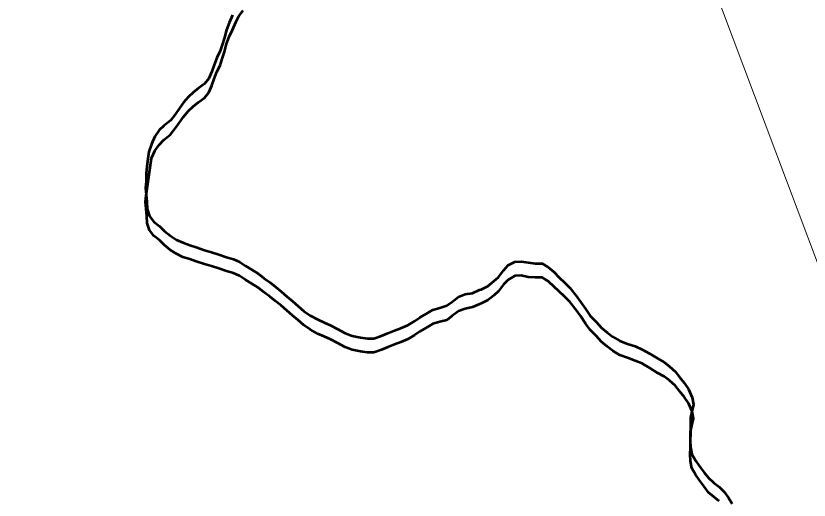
# Model space of a CAD drawing. Extents: x 553962 to 842807, y 8883888 to 9032388.
# Drawn here: x 815201.5 to 815348.5, y 9017697 to 9017786.7 of the extents above; entities that cross this region are included whole.
import ezdxf

# ---------------------------------------------------------------- set-up
doc = ezdxf.new("R2010")
doc.units = 0
doc.header["$LTSCALE"] = 200
doc.layers.add('1', color=7, linetype='Continuous', lineweight=13)

msp = doc.modelspace()

# ---------------------------------------------------------------- linework, layer by layer
at = {"layer": '1', "lineweight": 53}
msp.add_line((815225.6, 9017753.4), (815226.6, 9017760.3), dxfattribs=at)
msp.add_line((815225.6, 9017753.4), (815226.6, 9017760.3), dxfattribs=at)
at = {"layer": '1'}
msp.add_lwpolyline([(814742.5, 9018031.2), (815086.6, 9018118.9), (815141.4, 9018118.9), (815173, 9018113.9), (815194.5, 9018095.6), (815210.8, 9018077.6), (815228.1, 9018046.1), (815264, 9017962.8), (815299, 9017876.5), (815360.1, 9017714.2), (815404.8, 9017577.9), (815415.5, 9017540.1), (815416.9, 9017519.9), (815405.3, 9017490), (815388.7, 9017456.8), (815383.7, 9017430.2), (815381.9, 9017410.6), (815385.7, 9017380.1), (815395.1, 9017301.8), (815398.5, 9017253.9), (815421.2, 9017043.3), (815428.8, 9017012.6)], dxfattribs=at)
at = {"layer": '1', "lineweight": 53}
for points in [[(815226.6, 9017760.3), (815227.2, 9017761.7), (815228, 9017762.8), (815228.9, 9017763.7), (815230.1, 9017764.7), (815231, 9017765.8), (815231.8, 9017766.9), (815232.5, 9017768), (815233.4, 9017769), (815234.3, 9017769.9), (815235.3, 9017770.7), (815236.4, 9017771.5), (815237.2, 9017772.5), (815237.8, 9017773.8), (815238.2, 9017775), (815238.7, 9017776.3), (815239.3, 9017777.5), (815239.7, 9017778.7), (815240.1, 9017780), (815240.5, 9017781.5), (815241, 9017782.8), (815241.6, 9017784.1), (815242.2, 9017785.5), (815242.8, 9017786.6), (815243.6, 9017787.7)], [(815226.6, 9017760.3), (815227.2, 9017761.7), (815228, 9017762.8), (815228.9, 9017763.7), (815230.1, 9017764.7), (815231, 9017765.8), (815231.8, 9017766.9), (815232.5, 9017768), (815233.4, 9017769), (815234.3, 9017769.9), (815235.3, 9017770.7), (815236.4, 9017771.5), (815237.2, 9017772.5), (815237.8, 9017773.8), (815238.2, 9017775), (815238.7, 9017776.3), (815239.3, 9017777.5), (815239.7, 9017778.7), (815240.1, 9017780), (815240.5, 9017781.5), (815241, 9017782.8), (815241.6, 9017784.1), (815242.2, 9017785.5), (815242.8, 9017786.6), (815243.6, 9017787.7)], [(815241.6, 9017786.8), (815241, 9017785.4), (815240.5, 9017784.1), (815240.1, 9017782.7), (815239.7, 9017781.3), (815239.3, 9017780.2), (815238.7, 9017778.9), (815238.2, 9017777.6), (815237.8, 9017776.4), (815237.2, 9017775.1), (815236.4, 9017774.1), (815235.3, 9017773.3), (815234.3, 9017772.5), (815233.4, 9017771.6), (815232.5, 9017770.6), (815231.8, 9017769.6), (815231, 9017768.4), (815230.1, 9017767.3), (815228.9, 9017766.3), (815228, 9017765.5), (815227.2, 9017764.3), (815226.6, 9017762.9)], [(815241.6, 9017786.8), (815241, 9017785.4), (815240.5, 9017784.1), (815240.1, 9017782.7), (815239.7, 9017781.3), (815239.3, 9017780.2), (815238.7, 9017778.9), (815238.2, 9017777.6), (815237.8, 9017776.4), (815237.2, 9017775.1), (815236.4, 9017774.1), (815235.3, 9017773.3), (815234.3, 9017772.5), (815233.4, 9017771.6), (815232.5, 9017770.6), (815231.8, 9017769.6), (815231, 9017768.4), (815230.1, 9017767.3), (815228.9, 9017766.3), (815228, 9017765.5), (815227.2, 9017764.3), (815226.6, 9017762.9)], [(815241.6, 9017786.8), (815241, 9017785.4), (815240.5, 9017784.1), (815240.1, 9017782.7), (815239.7, 9017781.3), (815239.3, 9017780.2), (815238.7, 9017778.9), (815238.2, 9017777.6), (815237.8, 9017776.4), (815237.2, 9017775.1), (815236.4, 9017774.1), (815235.3, 9017773.3), (815234.3, 9017772.5), (815233.4, 9017771.6), (815232.5, 9017770.6), (815231.8, 9017769.6), (815231, 9017768.4), (815230.1, 9017767.3), (815228.9, 9017766.3), (815228, 9017765.5), (815227.2, 9017764.3), (815226.6, 9017762.9)], [(815241.6, 9017786.8), (815241, 9017785.4), (815240.5, 9017784.1), (815240.1, 9017782.7), (815239.7, 9017781.3), (815239.3, 9017780.2), (815238.7, 9017778.9), (815238.2, 9017777.6), (815237.8, 9017776.4), (815237.2, 9017775.1), (815236.4, 9017774.1), (815235.3, 9017773.3), (815234.3, 9017772.5), (815233.4, 9017771.6), (815232.5, 9017770.6), (815231.8, 9017769.6), (815231, 9017768.4), (815230.1, 9017767.3), (815228.9, 9017766.3), (815228, 9017765.5), (815227.2, 9017764.3), (815226.6, 9017762.9)], [(815226.6, 9017762.9), (815226.1, 9017761.5), (815225.9, 9017760.2), (815225.7, 9017758.8), (815225.6, 9017757.5), (815225.6, 9017756.2), (815225.6, 9017756)], [(815226.6, 9017762.9), (815226.1, 9017761.5), (815225.9, 9017760.2), (815225.7, 9017758.8), (815225.6, 9017757.5), (815225.6, 9017756.2), (815225.6, 9017756)], [(815226.6, 9017762.9), (815226.1, 9017761.5), (815225.9, 9017760.2), (815225.7, 9017758.8), (815225.6, 9017757.5), (815225.6, 9017756.2), (815225.6, 9017756)], [(815226.6, 9017762.9), (815226.1, 9017761.5), (815225.9, 9017760.2), (815225.7, 9017758.8), (815225.6, 9017757.5), (815225.6, 9017756.2), (815225.6, 9017756)], [(815225.6, 9017756), (815225.5, 9017754.8), (815225.6, 9017753.5), (815225.7, 9017752.2), (815225.8, 9017750.9), (815226.2, 9017749.6), (815227, 9017748.5), (815228.1, 9017747.7), (815229, 9017746.8), (815230.1, 9017745.9), (815231.2, 9017745.2), (815232.4, 9017744.7), (815233.7, 9017744.2), (815234.9, 9017743.8), (815236.4, 9017743.3), (815237.7, 9017742.9), (815239.1, 9017742.5), (815240.5, 9017742), (815241.8, 9017741.6), (815242.9, 9017741.1), (815244, 9017740.4), (815245.1, 9017739.7), (815246.4, 9017738.9), (815247.4, 9017738.1), (815248.6, 9017737.3), (815249.6, 9017736.5), (815250.6, 9017735.6), (815251.7, 9017734.7), (815252.7, 9017733.8), (815253.8, 9017732.9), (815254.8, 9017732), (815256, 9017731.2), (815257.4, 9017730.4), (815258.6, 9017729.9), (815259.8, 9017729.3), (815261, 9017728.7), (815262.5, 9017727.9), (815263.8, 9017727.4), (815265.3, 9017727.1), (815266.6, 9017726.9), (815267.8, 9017726.9), (815269.2, 9017727.4), (815270.4, 9017727.9), (815271.6, 9017728.4), (815272.8, 9017728.8), (815274.1, 9017729.4), (815275.3, 9017730.1), (815276.3, 9017730.8), (815277.5, 9017731.5), (815278.7, 9017732.2), (815280, 9017732.6), (815281.3, 9017733), (815282.3, 9017733.7), (815283.5, 9017734.6), (815284.7, 9017735.1), (815286.1, 9017735.3), (815287.4, 9017735.9), (815287.7, 9017736), (815288.9, 9017736.6), (815290, 9017737.5), (815290.9, 9017738.3), (815291.8, 9017739.5), (815292.7, 9017740.5), (815293.9, 9017741.1), (815295.1, 9017741.2)], [(815225.6, 9017756), (815225.5, 9017754.8), (815225.6, 9017753.5), (815225.7, 9017752.2), (815225.8, 9017750.9), (815226.2, 9017749.6), (815227, 9017748.5), (815228.1, 9017747.7), (815229, 9017746.8), (815230.1, 9017745.9), (815231.2, 9017745.2), (815232.4, 9017744.7), (815233.7, 9017744.2), (815234.9, 9017743.8), (815236.4, 9017743.3), (815237.7, 9017742.9), (815239.1, 9017742.5), (815240.5, 9017742), (815241.8, 9017741.6), (815242.9, 9017741.1), (815244, 9017740.4), (815245.1, 9017739.7), (815246.4, 9017738.9), (815247.4, 9017738.1), (815248.6, 9017737.3), (815249.6, 9017736.5), (815250.6, 9017735.6), (815251.7, 9017734.7), (815252.7, 9017733.8), (815253.8, 9017732.9), (815254.8, 9017732), (815256, 9017731.2), (815257.4, 9017730.4), (815258.6, 9017729.9), (815259.8, 9017729.3), (815261, 9017728.7), (815262.5, 9017727.9), (815263.8, 9017727.4), (815265.3, 9017727.1), (815266.6, 9017726.9), (815267.8, 9017726.9), (815269.2, 9017727.4), (815270.4, 9017727.9), (815271.6, 9017728.4), (815272.8, 9017728.8), (815274.1, 9017729.4), (815275.3, 9017730.1), (815276.3, 9017730.8), (815277.5, 9017731.5), (815278.7, 9017732.2), (815280, 9017732.6), (815281.3, 9017733), (815282.3, 9017733.7), (815283.5, 9017734.6), (815284.7, 9017735.1), (815286.1, 9017735.3), (815287.4, 9017735.9), (815287.7, 9017736), (815288.9, 9017736.6), (815290, 9017737.5), (815290.9, 9017738.3), (815291.8, 9017739.5), (815292.7, 9017740.5), (815293.9, 9017741.1), (815295.1, 9017741.2)], [(815225.6, 9017756), (815225.5, 9017754.8), (815225.6, 9017753.5), (815225.7, 9017752.2), (815225.8, 9017750.9), (815226.2, 9017749.6), (815227, 9017748.5), (815228.1, 9017747.7), (815229, 9017746.8), (815230.1, 9017745.9), (815231.2, 9017745.2), (815232.4, 9017744.7), (815233.7, 9017744.2), (815234.9, 9017743.8), (815236.4, 9017743.3), (815237.7, 9017742.9), (815239.1, 9017742.5), (815240.5, 9017742), (815241.8, 9017741.6), (815242.9, 9017741.1), (815244, 9017740.4), (815245.1, 9017739.7), (815246.4, 9017738.9), (815247.4, 9017738.1), (815248.6, 9017737.3), (815249.6, 9017736.5), (815250.6, 9017735.6), (815251.7, 9017734.7), (815252.7, 9017733.8), (815253.8, 9017732.9), (815254.8, 9017732), (815256, 9017731.2), (815257.4, 9017730.4), (815258.6, 9017729.9), (815259.8, 9017729.3), (815261, 9017728.7), (815262.5, 9017727.9), (815263.8, 9017727.4), (815265.3, 9017727.1), (815266.6, 9017726.9), (815267.8, 9017726.9), (815269.2, 9017727.4), (815270.4, 9017727.9), (815271.6, 9017728.4), (815272.8, 9017728.8), (815274.1, 9017729.4), (815275.3, 9017730.1), (815276.3, 9017730.8), (815277.5, 9017731.5), (815278.7, 9017732.2), (815280, 9017732.6), (815281.3, 9017733), (815282.3, 9017733.7), (815283.5, 9017734.6), (815284.7, 9017735.1), (815286.1, 9017735.3), (815287.4, 9017735.9), (815287.7, 9017736), (815288.9, 9017736.6), (815290, 9017737.5), (815290.9, 9017738.3), (815291.8, 9017739.5), (815292.7, 9017740.5), (815293.9, 9017741.1), (815295.1, 9017741.2)], [(815225.6, 9017756), (815225.5, 9017754.8), (815225.6, 9017753.5), (815225.7, 9017752.2), (815225.8, 9017750.9), (815226.2, 9017749.6), (815227, 9017748.5), (815228.1, 9017747.7), (815229, 9017746.8), (815230.1, 9017745.9), (815231.2, 9017745.2), (815232.4, 9017744.7), (815233.7, 9017744.2), (815234.9, 9017743.8), (815236.4, 9017743.3), (815237.7, 9017742.9), (815239.1, 9017742.5), (815240.5, 9017742), (815241.8, 9017741.6), (815242.9, 9017741.1), (815244, 9017740.4), (815245.1, 9017739.7), (815246.4, 9017738.9), (815247.4, 9017738.1), (815248.6, 9017737.3), (815249.6, 9017736.5), (815250.6, 9017735.6), (815251.7, 9017734.7), (815252.7, 9017733.8), (815253.8, 9017732.9), (815254.8, 9017732), (815256, 9017731.2), (815257.4, 9017730.4), (815258.6, 9017729.9), (815259.8, 9017729.3), (815261, 9017728.7), (815262.5, 9017727.9), (815263.8, 9017727.4), (815265.3, 9017727.1), (815266.6, 9017726.9), (815267.8, 9017726.9), (815269.2, 9017727.4), (815270.4, 9017727.9), (815271.6, 9017728.4), (815272.8, 9017728.8), (815274.1, 9017729.4), (815275.3, 9017730.1), (815276.3, 9017730.8), (815277.5, 9017731.5), (815278.7, 9017732.2), (815280, 9017732.6), (815281.3, 9017733), (815282.3, 9017733.7), (815283.5, 9017734.6), (815284.7, 9017735.1), (815286.1, 9017735.3), (815287.4, 9017735.9), (815287.7, 9017736), (815288.9, 9017736.6), (815290, 9017737.5), (815290.9, 9017738.3), (815291.8, 9017739.5), (815292.7, 9017740.5), (815293.9, 9017741.1), (815295.1, 9017741.2)], [(815295.1, 9017738.6), (815293.9, 9017738.5), (815292.7, 9017737.8), (815291.8, 9017736.9), (815290.9, 9017735.7), (815290, 9017734.9), (815288.9, 9017734), (815287.7, 9017733.4), (815287.4, 9017733.3), (815286.1, 9017732.7), (815284.7, 9017732.4), (815283.5, 9017732), (815282.3, 9017731.1), (815281.3, 9017730.3), (815280, 9017730), (815278.7, 9017729.6), (815277.5, 9017728.9), (815276.3, 9017728.2), (815275.3, 9017727.5), (815274.1, 9017726.8), (815272.8, 9017726.2), (815271.6, 9017725.8), (815270.4, 9017725.3), (815269.2, 9017724.8), (815267.8, 9017724.3), (815266.6, 9017724.3), (815265.3, 9017724.5), (815263.8, 9017724.8), (815262.5, 9017725.3), (815261, 9017726.1), (815259.8, 9017726.7), (815258.6, 9017727.3), (815257.4, 9017727.8), (815256, 9017728.6), (815254.8, 9017729.4), (815253.8, 9017730.3), (815252.7, 9017731.2), (815251.7, 9017732.1), (815250.6, 9017733), (815249.6, 9017733.8), (815248.6, 9017734.6), (815247.4, 9017735.5), (815246.4, 9017736.3), (815245.1, 9017737.1), (815244, 9017737.8), (815242.9, 9017738.5), (815241.8, 9017739), (815240.5, 9017739.4), (815239.1, 9017739.9), (815237.7, 9017740.3), (815236.4, 9017740.7), (815234.9, 9017741.2), (815233.7, 9017741.6), (815232.4, 9017742), (815231.2, 9017742.6), (815230.1, 9017743.3), (815229, 9017744.2), (815228.1, 9017745.1), (815227, 9017745.9), (815226.2, 9017747), (815225.8, 9017748.3), (815225.7, 9017749.6), (815225.6, 9017750.9), (815225.5, 9017752.2), (815225.6, 9017753.4)], [(815295.1, 9017738.6), (815293.9, 9017738.5), (815292.7, 9017737.8), (815291.8, 9017736.9), (815290.9, 9017735.7), (815290, 9017734.9), (815288.9, 9017734), (815287.7, 9017733.4), (815287.4, 9017733.3), (815286.1, 9017732.7), (815284.7, 9017732.4), (815283.5, 9017732), (815282.3, 9017731.1), (815281.3, 9017730.3), (815280, 9017730), (815278.7, 9017729.6), (815277.5, 9017728.9), (815276.3, 9017728.2), (815275.3, 9017727.5), (815274.1, 9017726.8), (815272.8, 9017726.2), (815271.6, 9017725.8), (815270.4, 9017725.3), (815269.2, 9017724.8), (815267.8, 9017724.3), (815266.6, 9017724.3), (815265.3, 9017724.5), (815263.8, 9017724.8), (815262.5, 9017725.3), (815261, 9017726.1), (815259.8, 9017726.7), (815258.6, 9017727.3), (815257.4, 9017727.8), (815256, 9017728.6), (815254.8, 9017729.4), (815253.8, 9017730.3), (815252.7, 9017731.2), (815251.7, 9017732.1), (815250.6, 9017733), (815249.6, 9017733.8), (815248.6, 9017734.6), (815247.4, 9017735.5), (815246.4, 9017736.3), (815245.1, 9017737.1), (815244, 9017737.8), (815242.9, 9017738.5), (815241.8, 9017739), (815240.5, 9017739.4), (815239.1, 9017739.9), (815237.7, 9017740.3), (815236.4, 9017740.7), (815234.9, 9017741.2), (815233.7, 9017741.6), (815232.4, 9017742), (815231.2, 9017742.6), (815230.1, 9017743.3), (815229, 9017744.2), (815228.1, 9017745.1), (815227, 9017745.9), (815226.2, 9017747), (815225.8, 9017748.3), (815225.7, 9017749.6), (815225.6, 9017750.9), (815225.5, 9017752.2), (815225.6, 9017753.4)], [(815295.1, 9017741.2), (815296.4, 9017741), (815297.7, 9017740.8), (815299, 9017740.8), (815300.1, 9017740.1), (815301.2, 9017739.2), (815302.1, 9017738.3), (815303.2, 9017737.2), (815304.1, 9017736.3), (815305.3, 9017734.8), (815306.1, 9017733.7), (815307, 9017732.4), (815307.9, 9017731.1), (815309, 9017730), (815310, 9017728.9), (815311, 9017728), (815312.1, 9017727.2), (815313.4, 9017726.5), (815314.8, 9017725.9), (815316.2, 9017725.5), (815317.5, 9017724.9), (815318.9, 9017724.1)], [(815295.1, 9017741.2), (815296.4, 9017741), (815297.7, 9017740.8), (815299, 9017740.8), (815300.1, 9017740.1), (815301.2, 9017739.2), (815302.1, 9017738.3), (815303.2, 9017737.2), (815304.1, 9017736.3), (815305.3, 9017734.8), (815306.1, 9017733.7), (815307, 9017732.4), (815307.9, 9017731.1), (815309, 9017730), (815310, 9017728.9), (815311, 9017728), (815312.1, 9017727.2), (815313.4, 9017726.5), (815314.8, 9017725.9), (815316.2, 9017725.5), (815317.5, 9017724.9), (815318.9, 9017724.1)], [(815295.1, 9017741.2), (815296.4, 9017741), (815297.7, 9017740.8), (815299, 9017740.8), (815300.1, 9017740.1), (815301.2, 9017739.2), (815302.1, 9017738.3), (815303.2, 9017737.2), (815304.1, 9017736.3), (815305.3, 9017734.8), (815306.1, 9017733.7), (815307, 9017732.4), (815307.9, 9017731.1), (815309, 9017730), (815310, 9017728.9), (815311, 9017728), (815312.1, 9017727.2), (815313.4, 9017726.5), (815314.8, 9017725.9), (815316.2, 9017725.5), (815317.5, 9017724.9), (815318.9, 9017724.1)], [(815295.1, 9017741.2), (815296.4, 9017741), (815297.7, 9017740.8), (815299, 9017740.8), (815300.1, 9017740.1), (815301.2, 9017739.2), (815302.1, 9017738.3), (815303.2, 9017737.2), (815304.1, 9017736.3), (815305.3, 9017734.8), (815306.1, 9017733.7), (815307, 9017732.4), (815307.9, 9017731.1), (815309, 9017730), (815310, 9017728.9), (815311, 9017728), (815312.1, 9017727.2), (815313.4, 9017726.5), (815314.8, 9017725.9), (815316.2, 9017725.5), (815317.5, 9017724.9), (815318.9, 9017724.1)], [(815318.9, 9017721.5), (815317.5, 9017722.3), (815316.2, 9017722.8), (815314.8, 9017723.3), (815313.4, 9017723.8), (815312.1, 9017724.6), (815311, 9017725.4), (815310, 9017726.3), (815309, 9017727.4), (815307.9, 9017728.5), (815307, 9017729.7), (815306.1, 9017731.1), (815305.3, 9017732.2), (815304.1, 9017733.7), (815303.2, 9017734.6), (815302.1, 9017735.7), (815301.2, 9017736.5), (815300.1, 9017737.5), (815299, 9017738.2), (815297.7, 9017738.2), (815296.4, 9017738.3), (815295.1, 9017738.6)], [(815318.9, 9017721.5), (815317.5, 9017722.3), (815316.2, 9017722.8), (815314.8, 9017723.3), (815313.4, 9017723.8), (815312.1, 9017724.6), (815311, 9017725.4), (815310, 9017726.3), (815309, 9017727.4), (815307.9, 9017728.5), (815307, 9017729.7), (815306.1, 9017731.1), (815305.3, 9017732.2), (815304.1, 9017733.7), (815303.2, 9017734.6), (815302.1, 9017735.7), (815301.2, 9017736.5), (815300.1, 9017737.5), (815299, 9017738.2), (815297.7, 9017738.2), (815296.4, 9017738.3), (815295.1, 9017738.6)], [(815318.9, 9017724.1), (815320.4, 9017723.2), (815321.6, 9017722.5), (815322.6, 9017721.7), (815323.6, 9017720.8), (815324.5, 9017719.7), (815325.3, 9017718.7), (815326.1, 9017717.5), (815326.8, 9017716), (815327, 9017714.7), (815326.7, 9017713.4), (815326.5, 9017712.2), (815326.5, 9017710.9), (815326.5, 9017709.4), (815326.4, 9017708), (815326.5, 9017706.8), (815326.7, 9017705.5), (815327.4, 9017704.3), (815328.1, 9017703.3), (815329, 9017702.1), (815329.8, 9017701.1), (815330.8, 9017700.2), (815331.8, 9017699.4), (815332.7, 9017698.5), (815333.5, 9017697.4), (815334.2, 9017696.3)], [(815318.9, 9017724.1), (815320.4, 9017723.2), (815321.6, 9017722.5), (815322.6, 9017721.7), (815323.6, 9017720.8), (815324.5, 9017719.7), (815325.3, 9017718.7), (815326.1, 9017717.5), (815326.8, 9017716), (815327, 9017714.7), (815326.7, 9017713.4), (815326.5, 9017712.2), (815326.5, 9017710.9), (815326.5, 9017709.4), (815326.4, 9017708), (815326.5, 9017706.8), (815326.7, 9017705.5), (815327.4, 9017704.3), (815328.1, 9017703.3), (815329, 9017702.1), (815329.8, 9017701.1), (815330.8, 9017700.2), (815331.8, 9017699.4), (815332.7, 9017698.5), (815333.5, 9017697.4), (815334.2, 9017696.3)], [(815318.9, 9017724.1), (815320.4, 9017723.2), (815321.6, 9017722.5), (815322.6, 9017721.7), (815323.6, 9017720.8), (815324.5, 9017719.7), (815325.3, 9017718.7), (815326.1, 9017717.5), (815326.8, 9017716), (815327, 9017714.7), (815326.7, 9017713.4), (815326.5, 9017712.2), (815326.5, 9017710.9), (815326.5, 9017709.4), (815326.4, 9017708), (815326.5, 9017706.8), (815326.7, 9017705.5), (815327.4, 9017704.3), (815328.1, 9017703.3), (815329, 9017702.1), (815329.8, 9017701.1), (815330.8, 9017700.2), (815331.8, 9017699.4), (815332.7, 9017698.5), (815333.5, 9017697.4), (815334.2, 9017696.3)], [(815318.9, 9017724.1), (815320.4, 9017723.2), (815321.6, 9017722.5), (815322.6, 9017721.7), (815323.6, 9017720.8), (815324.5, 9017719.7), (815325.3, 9017718.7), (815326.1, 9017717.5), (815326.8, 9017716), (815327, 9017714.7), (815326.7, 9017713.4), (815326.5, 9017712.2), (815326.5, 9017710.9), (815326.5, 9017709.4), (815326.4, 9017708), (815326.5, 9017706.8), (815326.7, 9017705.5), (815327.4, 9017704.3), (815328.1, 9017703.3), (815329, 9017702.1), (815329.8, 9017701.1), (815330.8, 9017700.2), (815331.8, 9017699.4), (815332.7, 9017698.5), (815333.5, 9017697.4), (815334.2, 9017696.3)], [(815331.8, 9017696.8), (815330.8, 9017697.6), (815329.8, 9017698.4), (815329, 9017699.5), (815328.1, 9017700.7), (815327.4, 9017701.7), (815326.7, 9017702.9), (815326.5, 9017704.2), (815326.4, 9017705.4), (815326.5, 9017706.8), (815326.5, 9017708.3), (815326.5, 9017709.6), (815326.7, 9017710.8), (815327, 9017712.1), (815326.8, 9017713.4), (815326.1, 9017714.9), (815325.3, 9017716.1), (815324.5, 9017717.1), (815323.6, 9017718.2), (815322.6, 9017719.1), (815321.6, 9017719.9), (815320.4, 9017720.5), (815318.9, 9017721.5)], [(815331.8, 9017696.8), (815330.8, 9017697.6), (815329.8, 9017698.4), (815329, 9017699.5), (815328.1, 9017700.7), (815327.4, 9017701.7), (815326.7, 9017702.9), (815326.5, 9017704.2), (815326.4, 9017705.4), (815326.5, 9017706.8), (815326.5, 9017708.3), (815326.5, 9017709.6), (815326.7, 9017710.8), (815327, 9017712.1), (815326.8, 9017713.4), (815326.1, 9017714.9), (815325.3, 9017716.1), (815324.5, 9017717.1), (815323.6, 9017718.2), (815322.6, 9017719.1), (815321.6, 9017719.9), (815320.4, 9017720.5), (815318.9, 9017721.5)]]:
    msp.add_lwpolyline(points, dxfattribs=at)
msp.add_spline([(815243.9, 9017970.6), (815170.6, 9017976.4), (815040.7, 9017969.3), (814956.5, 9017960.8), (814851.9, 9017924.3), (814726.8, 9017879.1), (814573.9, 9017859.3), (814405.8, 9017849.9), (814139.3, 9017810.3), (814001.3, 9017749.8), (813993.9, 9017754.9), (813991.3, 9017753.7)], degree=3, dxfattribs=at)
msp.add_spline([(815243.9, 9017970.6), (815170.6, 9017976.4), (815040.7, 9017969.3), (814956.5, 9017960.8), (814851.9, 9017924.3), (814726.8, 9017879.1), (814573.9, 9017859.3), (814405.8, 9017849.9), (814139.3, 9017810.3), (814001.3, 9017749.8), (813993.9, 9017754.9), (813991.3, 9017753.7)], degree=3, dxfattribs=at)

doc.saveas('drawing.dxf')
